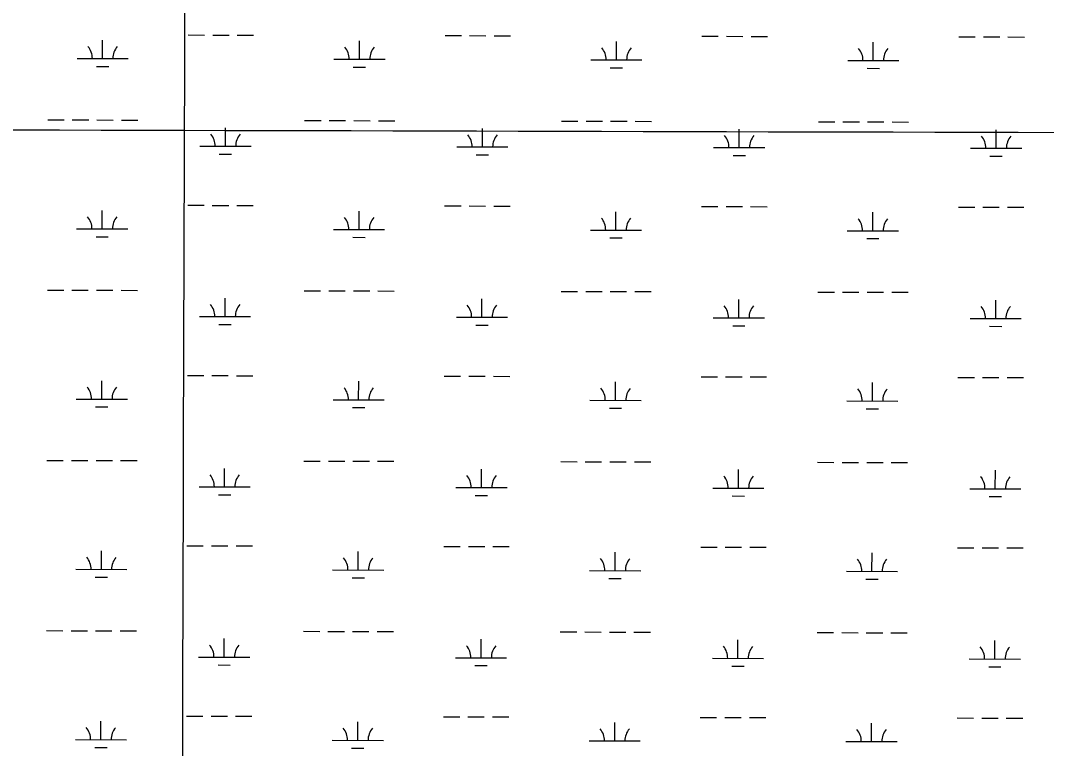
# Model space of a CAD drawing. Extents: x 3172297 to 3210190, y 958463 to 983887.
# Drawn here: x 3191893 to 3193898, y 974796 to 976218 of the extents above; entities that cross this region are included whole.
import ezdxf

# ---------------------------------------------------------------- set-up
doc = ezdxf.new("R2010")
doc.units = 0
doc.layers.add('V-GRID-MAJR', color=7, linetype='Continuous')
doc.layers.add('V-WETL-SWMP', color=7, linetype='Continuous')

msp = doc.modelspace()

# ---------------------------------------------------------------- linework, layer by layer
at = {"layer": 'V-GRID-MAJR'}
for points in [[(3192183.6, 963880.8), (3192198.6, 969940.7), (3192213.6, 976004.1), (3192228.6, 982067.5), (3192228.6, 982070.9)], [(3176574.9, 976046.2), (3181787.8, 976031.4), (3187000.7, 976017.3), (3192213.6, 976004.1), (3197426.5, 975991.6), (3202639.4, 975979.8), (3207852.4, 975968.8)]]:
    msp.add_spline(points, degree=3, dxfattribs=at)
at = {"layer": 'V-WETL-SWMP'}
for p, q in [((3192053.6, 976144.2), (3192053.6, 976180.2)), ((3192220.7, 976190.2), (3192252.7, 976190.1)), ((3192268.7, 976190.1), (3192300.7, 976190)), ((3192316.7, 976190), (3192348.7, 976189.9)), ((3192555.5, 976143), (3192555.5, 976179)), ((3192722.6, 976189), (3192754.6, 976188.9)), ((3192770.6, 976188.9), (3192802.6, 976188.8)), ((3192818.6, 976188.7), (3192850.6, 976188.7)), ((3193057.4, 976141.7), (3193057.5, 976177.7)), ((3193224.5, 976187.7), (3193256.5, 976187.7)), ((3193272.5, 976187.6), (3193304.5, 976187.5)), ((3193320.5, 976187.5), (3193352.5, 976187.4)), ((3193559.3, 976140.5), (3193559.4, 976176.5)), ((3193726.5, 976186.5), (3193758.5, 976186.4)), ((3193774.5, 976186.4), (3193806.5, 976186.3)), ((3193822.5, 976186.3), (3193854.5, 976186.2)), ((3192003.6, 976144.3), (3192103.6, 976144.1)), ((3192505.5, 976143.1), (3192605.5, 976142.8)), ((3193007.4, 976141.8), (3193107.4, 976141.6)), ((3193509.3, 976140.6), (3193609.3, 976140.3)), ((3192041.5, 976128.8), (3192065.5, 976128.7)), ((3192543.4, 976127.6), (3192567.4, 976127.5)), ((3193045.3, 976126.3), (3193069.3, 976126.3)), ((3193547.2, 976125.1), (3193571.2, 976125)), ((3191946.4, 976024.4), (3191978.4, 976024.3)), ((3191994.4, 976024.3), (3192026.4, 976024.2)), ((3192042.4, 976024.2), (3192074.4, 976024.1)), ((3192090.4, 976024), (3192122.4, 976024)), ((3192448.3, 976023.1), (3192480.3, 976023.1)), ((3192496.3, 976023), (3192528.3, 976023)), ((3192544.3, 976022.9), (3192576.3, 976022.8)), ((3192592.3, 976022.8), (3192624.3, 976022.7)), ((3192950.2, 976021.9), (3192982.2, 976021.8)), ((3192998.2, 976021.8), (3193030.2, 976021.7)), ((3193046.2, 976021.7), (3193078.2, 976021.6)), ((3193094.2, 976021.6), (3193126.2, 976021.5)), ((3193452.1, 976020.7), (3193484.1, 976020.6)), ((3193500.1, 976020.5), (3193532.1, 976020.5)), ((3193548.1, 976020.4), (3193580.1, 976020.3)), ((3193596.1, 976020.3), (3193628.1, 976020.2)), ((3192293.6, 975972.8), (3192293.7, 976008.8)), ((3192795.5, 975971.5), (3192795.6, 976007.5)), ((3193297.4, 975970.3), (3193297.5, 976006.3)), ((3193799.3, 975969.1), (3193799.4, 976005.1)), ((3192243.6, 975972.9), (3192343.6, 975972.7)), ((3192281.6, 975957.4), (3192305.6, 975957.3)), ((3192745.5, 975971.7), (3192845.5, 975971.4)), ((3192783.5, 975956.1), (3192807.5, 975956.1)), ((3193247.4, 975970.4), (3193347.4, 975970.2)), ((3193285.4, 975954.9), (3193309.4, 975954.8)), ((3193749.3, 975969.2), (3193849.3, 975968.9)), ((3193787.3, 975953.7), (3193811.3, 975953.6)), ((3192219.9, 975857.5), (3192251.9, 975857.5)), ((3192267.9, 975857.4), (3192299.9, 975857.3)), ((3192315.9, 975857.3), (3192347.9, 975857.2)), ((3192721.8, 975856.3), (3192753.8, 975856.2)), ((3192769.8, 975856.2), (3192801.8, 975856.1)), ((3192817.8, 975856.1), (3192849.8, 975856)), ((3193223.7, 975855.1), (3193255.7, 975855)), ((3193271.7, 975854.9), (3193303.7, 975854.9)), ((3193319.7, 975854.8), (3193351.7, 975854.7)), ((3193725.6, 975853.8), (3193757.6, 975853.7)), ((3193773.6, 975853.7), (3193805.6, 975853.6)), ((3193821.6, 975853.6), (3193853.6, 975853.5)), ((3192052.7, 975811.5), (3192052.8, 975847.5)), ((3192554.6, 975810.3), (3192554.7, 975846.3)), ((3193056.5, 975809), (3193056.6, 975845)), ((3193558.4, 975807.8), (3193558.5, 975843.8)), ((3192002.7, 975811.6), (3192102.7, 975811.4)), ((3192040.7, 975796.1), (3192064.7, 975796.1)), ((3192504.6, 975810.4), (3192604.6, 975810.2)), ((3192542.6, 975794.9), (3192566.6, 975794.8)), ((3193006.5, 975809.2), (3193106.5, 975808.9)), ((3193044.5, 975793.6), (3193068.5, 975793.6)), ((3193508.5, 975807.9), (3193608.4, 975807.7)), ((3193546.4, 975792.4), (3193570.4, 975792.3)), ((3191945.6, 975691.7), (3191977.6, 975691.6)), ((3191993.6, 975691.6), (3192025.6, 975691.5)), ((3192041.6, 975691.5), (3192073.6, 975691.4)), ((3192089.6, 975691.4), (3192121.6, 975691.3)), ((3192292.8, 975640.1), (3192292.9, 975676.1)), ((3192447.5, 975690.5), (3192479.5, 975690.4)), ((3192495.5, 975690.4), (3192527.5, 975690.3)), ((3192543.5, 975690.2), (3192575.5, 975690.2)), ((3192591.5, 975690.1), (3192623.5, 975690)), ((3192794.7, 975638.9), (3192794.8, 975674.9)), ((3192949.4, 975689.2), (3192981.4, 975689.2)), ((3192997.4, 975689.1), (3193029.4, 975689)), ((3193045.4, 975689), (3193077.4, 975688.9)), ((3193093.4, 975688.9), (3193125.4, 975688.8)), ((3193296.6, 975637.6), (3193296.7, 975673.6)), ((3193451.3, 975688), (3193483.3, 975687.9)), ((3193499.3, 975687.9), (3193531.3, 975687.8)), ((3193547.3, 975687.8), (3193579.3, 975687.7)), ((3193595.3, 975687.6), (3193627.3, 975687.6)), ((3193798.5, 975636.4), (3193798.6, 975672.4)), ((3192242.8, 975640.2), (3192342.8, 975640)), ((3192744.7, 975639), (3192844.7, 975638.7)), ((3193246.6, 975637.8), (3193346.6, 975637.5)), ((3193748.5, 975636.5), (3193848.5, 975636.3)), ((3192280.7, 975624.7), (3192304.7, 975624.7)), ((3192782.6, 975623.5), (3192806.6, 975623.4)), ((3193284.6, 975622.2), (3193308.6, 975622.2)), ((3193786.5, 975621), (3193810.5, 975620.9)), ((3192051.9, 975478.8), (3192052, 975514.8)), ((3192219.1, 975524.9), (3192251.1, 975524.8)), ((3192267.1, 975524.7), (3192299.1, 975524.7)), ((3192315.1, 975524.6), (3192347.1, 975524.5)), ((3192553.8, 975477.6), (3192553.9, 975513.6)), ((3192721, 975523.6), (3192753, 975523.5)), ((3192769, 975523.5), (3192801, 975523.4)), ((3192817, 975523.4), (3192849, 975523.3)), ((3193055.7, 975476.4), (3193055.8, 975512.4)), ((3193222.9, 975522.4), (3193254.9, 975522.3)), ((3193270.9, 975522.3), (3193302.9, 975522.2)), ((3193318.9, 975522.1), (3193350.9, 975522.1)), ((3193724.8, 975521.1), (3193756.8, 975521.1)), ((3193772.8, 975521), (3193804.8, 975520.9)), ((3193820.8, 975520.9), (3193852.8, 975520.8)), ((3193557.6, 975475.1), (3193557.7, 975511.1)), ((3192001.9, 975479), (3192101.9, 975478.7)), ((3192503.8, 975477.7), (3192603.8, 975477.5)), ((3193005.7, 975476.5), (3193105.7, 975476.2)), ((3193507.6, 975475.2), (3193607.6, 975475)), ((3192039.9, 975463.4), (3192063.9, 975463.4)), ((3192541.8, 975462.2), (3192565.8, 975462.1)), ((3193043.7, 975461), (3193067.7, 975460.9)), ((3193545.6, 975459.7), (3193569.6, 975459.7)), ((3191944.8, 975359), (3191976.8, 975359)), ((3191992.8, 975358.9), (3192024.8, 975358.8)), ((3192040.8, 975358.8), (3192072.8, 975358.7)), ((3192088.8, 975358.7), (3192120.8, 975358.6)), ((3192446.7, 975357.8), (3192478.7, 975357.7)), ((3192494.7, 975357.7), (3192526.7, 975357.6)), ((3192542.7, 975357.6), (3192574.7, 975357.5)), ((3192590.7, 975357.4), (3192622.7, 975357.4)), ((3192948.6, 975356.6), (3192980.6, 975356.5)), ((3192996.6, 975356.4), (3193028.6, 975356.4)), ((3193044.6, 975356.3), (3193076.6, 975356.2)), ((3193092.6, 975356.2), (3193124.6, 975356.1)), ((3193450.5, 975355.3), (3193482.5, 975355.2)), ((3193498.5, 975355.2), (3193530.5, 975355.1)), ((3193546.5, 975355.1), (3193578.5, 975355)), ((3193594.5, 975355), (3193626.5, 975354.9)), ((3192292, 975307.4), (3192292, 975343.4)), ((3192793.9, 975306.2), (3192794, 975342.2)), ((3193295.8, 975305), (3193295.9, 975341)), ((3193797.7, 975303.7), (3193797.8, 975339.7)), ((3192242, 975307.6), (3192342, 975307.3)), ((3192279.9, 975292), (3192303.9, 975292)), ((3192743.9, 975306.3), (3192843.9, 975306.1)), ((3193245.8, 975305.1), (3193345.8, 975304.8)), ((3193747.7, 975303.8), (3193847.7, 975303.6)), ((3192781.8, 975290.8), (3192805.8, 975290.7)), ((3193283.7, 975289.6), (3193307.7, 975289.5)), ((3193785.6, 975288.3), (3193809.6, 975288.3)), ((3192218.3, 975192.2), (3192250.3, 975192.1)), ((3192266.3, 975192.1), (3192298.3, 975192)), ((3192314.3, 975192), (3192346.3, 975191.9)), ((3192051.1, 975146.2), (3192051.2, 975182.2)), ((3192553, 975144.9), (3192553.1, 975180.9)), ((3192720.2, 975190.9), (3192752.2, 975190.9)), ((3192768.2, 975190.8), (3192800.2, 975190.8)), ((3192816.2, 975190.7), (3192848.2, 975190.6)), ((3193054.9, 975143.7), (3193055, 975179.7)), ((3193222.1, 975189.7), (3193254.1, 975189.6)), ((3193270.1, 975189.6), (3193302.1, 975189.5)), ((3193318.1, 975189.5), (3193350.1, 975189.4)), ((3193556.8, 975142.5), (3193556.9, 975178.5)), ((3193724, 975188.5), (3193756, 975188.4)), ((3193772, 975188.3), (3193804, 975188.3)), ((3193820, 975188.2), (3193852, 975188.2)), ((3192001.1, 975146.3), (3192101.1, 975146)), ((3192503, 975145.1), (3192603, 975144.8)), ((3193004.9, 975143.8), (3193104.9, 975143.6)), ((3193506.8, 975142.6), (3193606.8, 975142.3)), ((3192039, 975130.8), (3192063, 975130.7)), ((3192541, 975129.5), (3192565, 975129.5)), ((3193042.9, 975128.3), (3193066.9, 975128.2)), ((3193544.8, 975127), (3193568.8, 975127)), ((3191943.9, 975026.4), (3191975.9, 975026.3)), ((3191991.9, 975026.2), (3192023.9, 975026.2)), ((3192039.9, 975026.1), (3192071.9, 975026.1)), ((3192087.9, 975026), (3192119.9, 975025.9)), ((3192445.9, 975025.1), (3192477.9, 975025)), ((3192493.9, 975025), (3192525.9, 975024.9)), ((3192541.9, 975024.9), (3192573.9, 975024.8)), ((3192589.9, 975024.8), (3192621.9, 975024.7)), ((3192947.8, 975023.9), (3192979.8, 975023.8)), ((3192995.8, 975023.8), (3193027.8, 975023.7)), ((3193043.8, 975023.6), (3193075.8, 975023.6)), ((3193091.8, 975023.5), (3193123.8, 975023.4)), ((3193449.7, 975022.6), (3193481.7, 975022.6)), ((3193497.7, 975022.5), (3193529.7, 975022.4)), ((3193545.7, 975022.4), (3193577.7, 975022.3)), ((3193593.7, 975022.3), (3193625.7, 975022.2)), ((3192291.1, 974974.8), (3192291.2, 975010.8)), ((3192793, 974973.5), (3192793.1, 975009.5)), ((3193294.9, 974972.3), (3193295, 975008.3)), ((3193796.9, 974971), (3193796.9, 975007)), ((3192241.1, 974974.9), (3192341.1, 974974.6)), ((3192743, 974973.6), (3192843, 974973.4)), ((3193244.9, 974972.4), (3193344.9, 974972.2)), ((3193746.9, 974971.2), (3193846.9, 974970.9)), ((3192279.1, 974959.4), (3192303.1, 974959.3)), ((3192781, 974958.1), (3192805, 974958.1)), ((3193282.9, 974956.9), (3193306.9, 974956.8)), ((3193784.8, 974955.6), (3193808.8, 974955.6)), ((3192217.4, 974859.5), (3192249.4, 974859.4)), ((3192265.4, 974859.4), (3192297.4, 974859.3)), ((3192313.4, 974859.3), (3192345.4, 974859.2)), ((3192719.3, 974858.3), (3192751.3, 974858.2)), ((3192767.3, 974858.2), (3192799.3, 974858.1)), ((3192815.3, 974858), (3192847.3, 974858)), ((3193221.3, 974857), (3193253.3, 974857)), ((3193269.3, 974856.9), (3193301.3, 974856.8)), ((3193317.3, 974856.8), (3193349.3, 974856.7)), ((3193723.2, 974855.8), (3193755.2, 974855.7)), ((3193771.2, 974855.7), (3193803.2, 974855.6)), ((3193819.2, 974855.6), (3193851.2, 974855.5)), ((3192050.3, 974813.5), (3192050.4, 974849.5)), ((3192552.2, 974812.3), (3192552.3, 974848.3)), ((3193054.1, 974811), (3193054.2, 974847)), ((3193556, 974809.8), (3193556.1, 974845.8)), ((3192000.3, 974813.6), (3192100.3, 974813.4)), ((3192502.2, 974812.4), (3192602.2, 974812.1)), ((3193004.1, 974811.1), (3193104.1, 974810.9)), ((3192038.2, 974798.1), (3192062.2, 974798)), ((3192540.1, 974796.9), (3192564.1, 974796.8)), ((3193506, 974809.9), (3193606, 974809.7))]:
    msp.add_line(p, q, dxfattribs=at)
for centre, start, end in [((3191998.3, 976144.8), 359.0865, 40.6302), ((3192108.8, 976144.5), 139.0865, 180.6302), ((3192500.2, 976143.6), 359.0865, 40.6302), ((3192610.7, 976143.3), 139.0865, 180.6302), ((3193002.1, 976142.3), 359.0865, 40.6302), ((3193112.6, 976142.1), 139.0865, 180.6302), ((3193504, 976141.1), 359.0865, 40.6302), ((3193614.5, 976140.8), 139.0865, 180.6302), ((3192238.4, 975973.4), 359.0865, 40.6302), ((3192348.8, 975973.1), 139.0865, 180.6302), ((3192740.3, 975972.2), 359.0865, 40.6302), ((3192850.8, 975971.9), 139.0865, 180.6302), ((3193242.2, 975970.9), 359.0865, 40.6302), ((3193352.7, 975970.6), 139.0865, 180.6302), ((3193744.1, 975969.7), 359.0865, 40.6302), ((3193854.6, 975969.4), 139.0865, 180.6302), ((3191997.5, 975812.1), 359.0865, 40.6302), ((3192108, 975811.9), 139.0865, 180.6302), ((3192499.4, 975810.9), 359.0865, 40.6302), ((3192609.9, 975810.6), 139.0865, 180.6302), ((3193001.3, 975809.7), 359.0865, 40.6302), ((3193111.8, 975809.4), 139.0865, 180.6302), ((3193503.2, 975808.4), 359.0865, 40.6302), ((3193613.7, 975808.1), 139.0865, 180.6302), ((3192237.5, 975640.7), 359.0865, 40.6302), ((3192348, 975640.5), 139.0865, 180.6302), ((3192739.4, 975639.5), 359.0865, 40.6302), ((3192849.9, 975639.2), 139.0865, 180.6302), ((3193241.4, 975638.2), 359.0865, 40.6302), ((3193351.8, 975638), 139.0865, 180.6302), ((3193743.3, 975637), 359.0865, 40.6302), ((3193853.7, 975636.7), 139.0865, 180.6302), ((3191996.7, 975479.5), 359.0865, 40.6302), ((3192107.2, 975479.2), 139.0865, 180.6302), ((3192498.6, 975478.2), 359.0865, 40.6302), ((3192609.1, 975477.9), 139.0865, 180.6302), ((3193000.5, 975477), 359.0865, 40.6302), ((3193111, 975476.7), 139.0865, 180.6302), ((3193502.4, 975475.7), 359.0865, 40.6302), ((3193612.9, 975475.5), 139.0865, 180.6302), ((3192236.7, 975308.1), 359.0865, 40.6302), ((3192347.2, 975307.8), 139.0865, 180.6302), ((3192738.6, 975306.8), 359.0865, 40.6302), ((3192849.1, 975306.5), 139.0865, 180.6302), ((3193240.5, 975305.6), 359.0865, 40.6302), ((3193351, 975305.3), 139.0865, 180.6302), ((3193742.4, 975304.3), 359.0865, 40.6302), ((3193852.9, 975304.1), 139.0865, 180.6302), ((3191995.8, 975146.8), 359.0865, 40.6302), ((3192106.3, 975146.5), 139.0865, 180.6302), ((3192497.8, 975145.5), 359.0865, 40.6302), ((3192608.2, 975145.3), 139.0865, 180.6302), ((3192999.7, 975144.3), 359.0865, 40.6302), ((3193110.1, 975144), 139.0865, 180.6302), ((3193501.6, 975143.1), 359.0865, 40.6302), ((3193612, 975142.8), 139.0865, 180.6302), ((3192235.9, 974975.4), 359.0865, 40.6302), ((3192346.4, 974975.1), 139.0865, 180.6302), ((3192737.8, 974974.1), 359.0865, 40.6302), ((3192848.3, 974973.9), 139.0865, 180.6302), ((3193239.7, 974972.9), 359.0865, 40.6302), ((3193350.2, 974972.6), 139.0865, 180.6302), ((3193741.6, 974971.7), 359.0865, 40.6302), ((3193852.1, 974971.4), 139.0865, 180.6302), ((3191995, 974814.1), 359.0865, 40.6302), ((3192105.5, 974813.8), 139.0865, 180.6302), ((3192496.9, 974812.9), 359.0865, 40.6302), ((3192607.4, 974812.6), 139.0865, 180.6302), ((3192998.8, 974811.6), 359.0865, 40.6302), ((3193109.3, 974811.4), 139.0865, 180.6302), ((3193500.7, 974810.4), 359.0865, 40.6302), ((3193611.2, 974810.1), 139.0865, 180.6302)]:
    msp.add_arc(centre, 35.2, start, end, dxfattribs=at)

doc.saveas('drawing.dxf')
